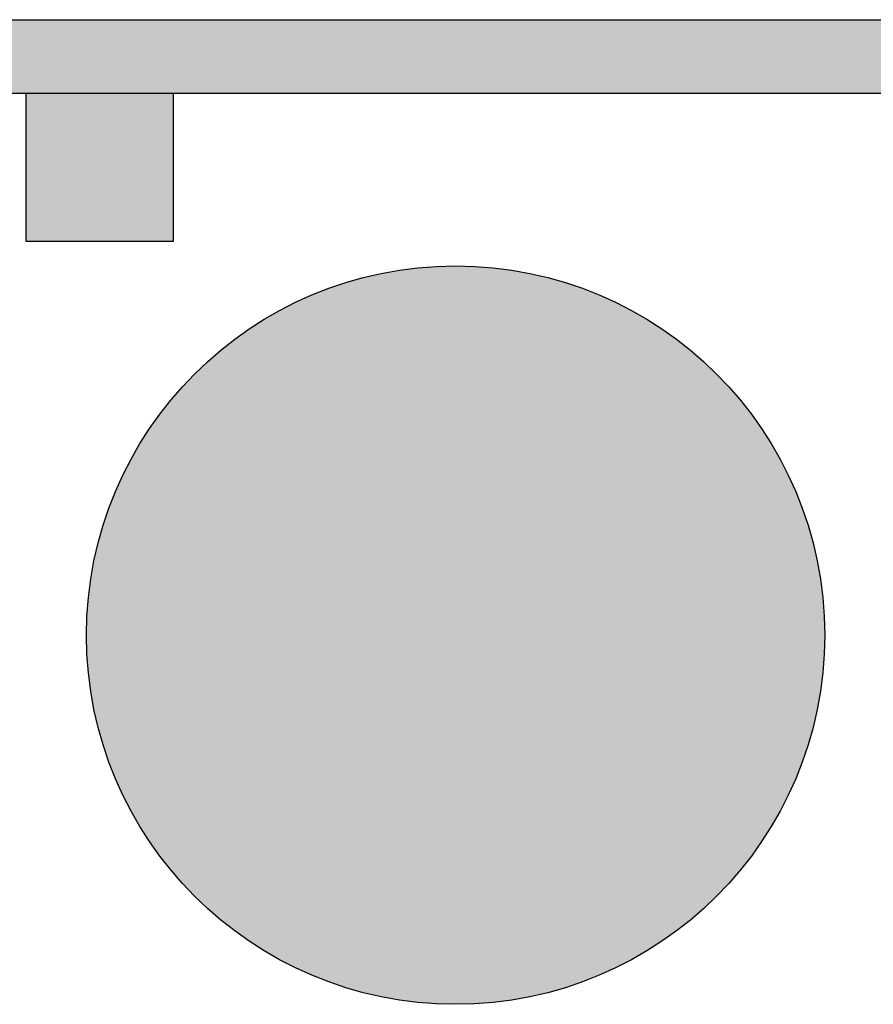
# Model space of a CAD drawing. Header units: millimetres. Extents: x 31882 to 271790, y -35693 to 24917.
# Tile 343 of 524: x 127800 to 128681, y 21030 to 22046. Entities that reach past the tile are written whole.
import ezdxf

# ---------------------------------------------------------------- set-up
doc = ezdxf.new("R2010")
doc.units = ezdxf.units.MM
doc.header["$MEASUREMENT"] = 0
doc.layers.add('0-MSC-MCP', color=3, linetype='Continuous')
doc.layers.add('06_Furniture', color=14, linetype='Continuous')
for name, color, linetype, lineweight in [('00 Structural', 2, 'Continuous', 25), ('08_Hatch', 140, 'Continuous', 9), ('Furniture', 14, 'Continuous', 9)]:
    doc.layers.add(name, color=color, linetype=linetype, lineweight=lineweight)
doc.layers.add('03 Partition', color=7, linetype='Continuous', lineweight=25, true_color=0x2776bb)

# ---------------------------------------------------------------- blocks, each defined once
blk = doc.blocks.new('twetet')
at = {"ltscale": 0.25}
h = blk.add_hatch(color=255, dxfattribs=at)
h.dxf.hatch_style = 1
h.paths.add_polyline_path([(1719088.357, -78536.001, 1), (1719118.363, -78536.001, 1)])
at = {"layer": '06_Furniture', "ltscale": 25}
blk.add_circle((1719103.36, -78536.001), 15.003, dxfattribs=at)
blk = doc.blocks.new('steel cols')
at = {"layer": '00 Structural', "ltscale": 0.25}
h = blk.add_hatch(color=10, dxfattribs=at)
h.dxf.hatch_style = 1
h.paths.add_polyline_path([(1723381.977, -77443.609), (1723381.977, -77449.609), (1723387.977, -77449.609), (1723387.977, -77443.609)])
blk.add_lwpolyline([(1723381.977, -77443.609), (1723387.977, -77443.609), (1723387.977, -77449.609), (1723381.977, -77449.609)], close=True, dxfattribs=at)
blk = doc.blocks.new('tsf H external wall')
at = {"layer": '0-MSC-MCP', "ltscale": 0.25}
h = blk.add_hatch(color=141, dxfattribs=at)
h.dxf.hatch_style = 1
h.paths.add_polyline_path([(1716442.635, -78125.105), (1716442.635, -78685.262), (1716439.635, -78685.262), (1716439.635, -78125.105)])
at = {"layer": '03 Partition', "ltscale": 0.25}
blk.add_line((1716442.635, -78188.418), (1716442.635, -78685.262), dxfattribs=at)
blk.add_lwpolyline([(1716442.635, -78125.105), (1716442.635, -78685.262), (1716439.635, -78685.262), (1716439.635, -78125.105)], close=True, dxfattribs=at)

msp = doc.modelspace()

# ---------------------------------------------------------------- block references
at = {"layer": '00 Structural', "xscale": -25.4, "yscale": 25.4, "zscale": 25.4}
msp.add_blockref('steel cols', (43901860.8, 1989037.1), dxfattribs=at)
at = {"layer": '08_Hatch', "ltscale": 0.25, "xscale": 25.4, "yscale": 25.4, "zscale": 25.4, "rotation": 90}
msp.add_blockref('tsf H external wall', (-1864079, -43575597.2), dxfattribs=at)
at = {"layer": 'Furniture', "xscale": 25.4, "yscale": 25.4, "zscale": 25.4}
msp.add_blockref('twetet', (-43536975.5, 2016225), dxfattribs=at)

doc.saveas('drawing.dxf')
